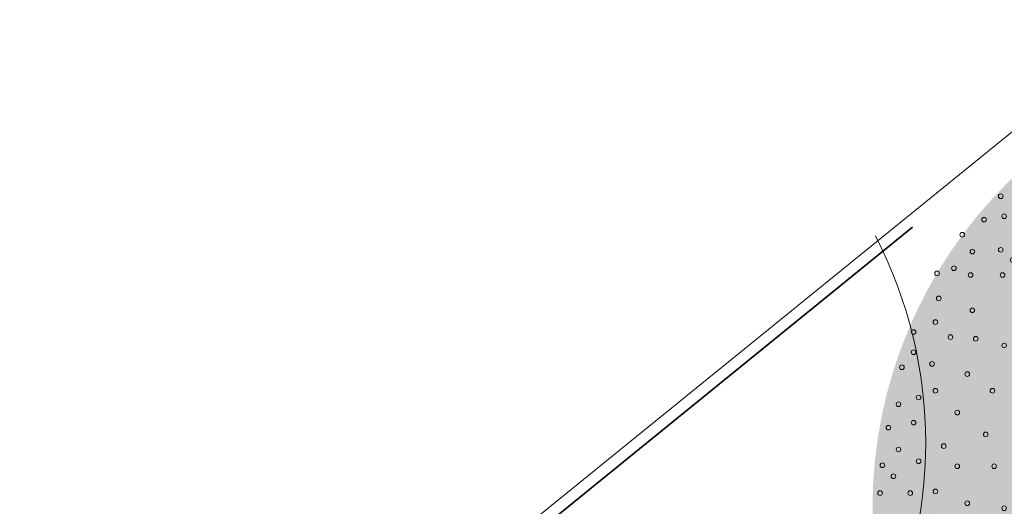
# Model space of a CAD drawing. Header units: metres. Extents: x 92403 to 95147, y 464428 to 465602.
# Tile 455 of 568: x 93265.67 to 93272.47, y 465124.17 to 465127.53. Entities that reach past the tile are written whole.
import ezdxf

# ---------------------------------------------------------------- set-up
doc = ezdxf.new("R2010")
doc.units = ezdxf.units.M
doc.linetypes.add('VH-OPSLUITBAND_80X200', pattern=[14, 8, -2, 2, -2])
doc.linetypes.add('VH-TROTTOIRBAND', pattern=[15, 5, -2, 2, -2, 2, -2])
doc.layers.get('0').update_dxf_attribs({"linetype": 'CONTINUOUS'})
for name, color, linetype, lineweight in [('N-RO-GR-BEPLANTING_CULTUUR_PLANTVAK HEESTERS', 78, 'CONTINUOUS', 9), ('N-WE-VH-KANTOPSLUITING_OPSLUITBAND_80X200-G', 7, 'VH-OPSLUITBAND_80X200', 35), ('N-WE-VH-KANTOPSLUITING_TROTTOIRBAND-G', 7, 'VH-TROTTOIRBAND', 35), ('N-WE-VH-KANTOPSLUITING_VOORKANTBAND-G', 50, 'CONTINUOUS', 35)]:
    doc.layers.add(name, color=color, linetype=linetype, lineweight=lineweight)
doc.layers.add('N-RO-GR-BOOM-S', color=7, linetype='CONTINUOUS', lineweight=9, true_color=0x005700, transparency=0.3)
doc.layers.add('N-RO-GR-BOOM-V', color=7, linetype='CONTINUOUS', lineweight=18, true_color=0x002600)

# ---------------------------------------------------------------- blocks, each defined once
blk = doc.blocks.new('*U301')
at = {"layer": 'N-RO-GR-BOOM-V', "linetype": 'ByBlock', "ltscale": 1.000000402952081, "transparency": 33554567}
h = blk.add_hatch(color=98, dxfattribs=at)
h.dxf.hatch_style = 1
h.set_gradient(color1=(0, 51, 0), color2=(184, 200, 91), rotation=176.99999999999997, centered=1, name='INVCURVED')
edge = h.paths.add_edge_path()
edge.add_arc((0, 0), 2.75, 0, 360)
at = {"color": 0, "lineweight": -2}
for centre, radius in [((-0.1833204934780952, 2.710032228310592), 0.01390007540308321), ((-0.07281489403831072, 2.740612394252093), 0.01390007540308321), ((0.1078860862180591, 2.720457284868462), 0.01390007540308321), ((0.2691269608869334, 2.720457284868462), 0.01390007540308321), ((-0.555147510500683, 2.659991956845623), 0.01390007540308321), ((-0.3737515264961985, 2.649566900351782), 0.01390007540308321), ((0.03769070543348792, 2.639836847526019), 0.01390007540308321), ((0.3692075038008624, 2.680147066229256), 0.01390007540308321), ((0.4998682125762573, 2.669722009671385), 0.01390007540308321), ((0.6708391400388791, 2.639836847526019), 0.01390007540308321), ((-0.7455785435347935, 2.609951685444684), 0.01390007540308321), ((-0.2333607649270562, 2.630106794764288), 0.01390007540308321), ((-0.1228551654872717, 2.619681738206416), 0.01390007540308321), ((0.1078860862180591, 2.599526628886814), 0.01390007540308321), ((0.2288167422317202, 2.599526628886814), 0.01390007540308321), ((0.3393223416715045, 2.579371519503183), 0.01390007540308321), ((0.5707585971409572, 2.609951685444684), 0.01390007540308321), ((0.8112299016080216, 2.599526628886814), 0.01390007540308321), ((-0.9367045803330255, 2.559216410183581), 0.01390007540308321), ((-0.6253428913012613, 2.539061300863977), 0.01390007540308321), ((-0.5245673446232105, 2.539061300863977), 0.01390007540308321), ((0.7514595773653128, 2.539061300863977), 0.01390007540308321), ((0.8821202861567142, 2.549486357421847), 0.01390007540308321), ((-1.04721017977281, 2.479290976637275), 0.01390007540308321), ((-0.8762392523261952, 2.489021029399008), 0.01390007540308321), ((-0.685808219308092, 2.509176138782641), 0.01390007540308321), ((-0.2535158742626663, 2.509176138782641), 0.01390007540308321), ((-0.1430102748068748, 2.519601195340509), 0.01390007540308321), ((0.1384662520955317, 2.489021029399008), 0.01390007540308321), ((0.4699830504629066, 2.489021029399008), 0.01390007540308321), ((0.6611090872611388, 2.489021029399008), 0.01390007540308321), ((0.9926258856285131, 2.519601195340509), 0.01390007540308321), ((1.072551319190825, 2.468865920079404), 0.01390007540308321), ((-1.117405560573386, 2.459135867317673), 0.01390007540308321), ((-0.806043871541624, 2.438980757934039), 0.01390007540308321), ((-0.0422347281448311, 2.418825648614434), 0.01390007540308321), ((0.3796325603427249, 2.418825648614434), 0.01390007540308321), ((0.600643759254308, 2.409095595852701), 0.01390007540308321), ((0.8014998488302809, 2.428555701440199), 0.01390007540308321), ((0.9321605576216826, 2.428555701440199), 0.01390007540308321), ((1.153171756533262, 2.409095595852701), 0.01390007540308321), ((1.253947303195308, 2.428555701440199), 0.01390007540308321), ((-1.25849132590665, 2.36878537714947), 0.01390007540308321), ((-0.9971699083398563, 2.36878537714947), 0.01390007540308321), ((-0.5648775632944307, 2.388940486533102), 0.01390007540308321), ((-0.4745270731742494, 2.378515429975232), 0.01390007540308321), ((-0.2736709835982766, 2.36878537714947), 0.01390007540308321), ((0.1586213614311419, 2.36878537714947), 0.01390007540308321), ((0.7313044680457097, 2.348630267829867), 0.01390007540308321), ((0.9926258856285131, 2.36878537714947), 0.01390007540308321), ((-1.368996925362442, 2.328475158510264), 0.01390007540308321), ((-1.198025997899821, 2.338205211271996), 0.01390007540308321), ((-0.9068194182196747, 2.288164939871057), 0.01390007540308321), ((-0.6552280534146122, 2.318745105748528), 0.01390007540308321), ((-0.1228551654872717, 2.288164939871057), 0.01390007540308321), ((1.293562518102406, 2.328475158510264), 0.01390007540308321), ((1.434648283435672, 2.328475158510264), 0.01390007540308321), ((-1.31826165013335, 2.247854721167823), 0.01390007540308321), ((0.03769070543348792, 2.25827977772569), 0.01390007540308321), ((0.3191672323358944, 2.25827977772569), 0.01390007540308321), ((0.5102932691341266, 2.278434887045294), 0.01390007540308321), ((0.8216549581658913, 2.268009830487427), 0.01390007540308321), ((0.9926258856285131, 2.247854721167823), 0.01390007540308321), ((1.143441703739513, 2.23812466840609), 0.01390007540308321), ((1.374182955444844, 2.23812466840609), 0.01390007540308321), ((1.534728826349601, 2.22769961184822), 0.01390007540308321), ((-1.549697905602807, 2.177659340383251), 0.01390007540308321), ((-1.408612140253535, 2.217969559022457), 0.01390007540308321), ((-1.08752039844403, 2.208239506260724), 0.01390007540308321), ((-1.0270550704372, 2.167929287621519), 0.01390007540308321), ((-0.8261989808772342, 2.177659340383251), 0.01390007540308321), ((-0.6656531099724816, 2.177659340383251), 0.01390007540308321), ((-0.4140617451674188, 2.217969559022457), 0.01390007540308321), ((-0.2236307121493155, 2.208239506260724), 0.01390007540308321), ((0.6103738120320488, 2.177659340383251), 0.01390007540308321), ((1.263677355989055, 2.217969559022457), 0.01390007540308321), ((-1.389152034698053, 2.127619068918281), 0.01390007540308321), ((-1.238336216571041, 2.147774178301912), 0.01390007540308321), ((0.1885065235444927, 2.137349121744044), 0.01390007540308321), ((0.9926258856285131, 2.117194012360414), 0.01390007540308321), ((1.434648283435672, 2.127619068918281), 0.01390007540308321), ((1.695969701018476, 2.127619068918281), 0.01390007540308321), ((-1.700513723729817, 2.077578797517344), 0.01390007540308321), ((-1.32868670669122, 2.057423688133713), 0.01390007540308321), ((-1.187600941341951, 2.087308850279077), 0.01390007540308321), ((-0.0825449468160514, 2.077578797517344), 0.01390007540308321), ((0.7313044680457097, 2.087308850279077), 0.01390007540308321), ((1.082976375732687, 2.067153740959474), 0.01390007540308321), ((1.223367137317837, 2.097733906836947), 0.01390007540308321), ((1.595194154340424, 2.107463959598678), 0.01390007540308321), ((-1.81101932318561, 2.017113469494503), 0.01390007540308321), ((-1.569853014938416, 2.046998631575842), 0.01390007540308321), ((-1.1577157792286, 2.006688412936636), 0.01390007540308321), ((-0.9568596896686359, 2.046998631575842), 0.01390007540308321), ((-0.806043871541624, 2.03726857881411), 0.01390007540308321), ((-0.3737515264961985, 2.03726857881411), 0.01390007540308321), ((0.3692075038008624, 2.026843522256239), 0.01390007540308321), ((1.424223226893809, 2.006688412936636), 0.01390007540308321), ((1.565308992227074, 2.006688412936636), 0.01390007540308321), ((1.72585486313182, 2.03726857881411), 0.01390007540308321), ((1.856515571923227, 2.026843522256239), 0.01390007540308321), ((-1.710243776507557, 1.967073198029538), 0.01390007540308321), ((-1.499657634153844, 1.956648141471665), 0.01390007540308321), ((-1.278646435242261, 1.967073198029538), 0.01390007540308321), ((-0.6656531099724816, 1.967073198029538), 0.01390007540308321), ((1.786320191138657, 1.976803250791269), 0.01390007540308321), ((-1.861059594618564, 1.896877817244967), 0.01390007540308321), ((-1.408612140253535, 1.886452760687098), 0.01390007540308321), ((-1.077095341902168, 1.916337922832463), 0.01390007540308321), ((-0.2034756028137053, 1.906607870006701), 0.01390007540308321), ((0.03769070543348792, 1.876722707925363), 0.01390007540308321), ((0.6207988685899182, 1.916337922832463), 0.01390007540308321), ((1.34429779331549, 1.906607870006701), 0.01390007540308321), ((1.72585486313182, 1.916337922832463), 0.01390007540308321), ((1.866245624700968, 1.896877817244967), 0.01390007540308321), ((-1.981990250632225, 1.866297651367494), 0.01390007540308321), ((-1.660203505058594, 1.836412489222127), 0.01390007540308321), ((-1.509387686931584, 1.825987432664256), 0.01390007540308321), ((-1.248066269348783, 1.84614254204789), 0.01390007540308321), ((-1.13756066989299, 1.836412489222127), 0.01390007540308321), ((-0.6454980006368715, 1.856567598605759), 0.01390007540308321), ((0.2489718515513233, 1.856567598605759), 0.01390007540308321), ((1.213637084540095, 1.836412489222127), 0.01390007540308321), ((1.45480339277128, 1.84614254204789), 0.01390007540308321), ((1.554883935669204, 1.816257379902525), 0.01390007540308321), ((1.996906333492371, 1.836412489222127), 0.01390007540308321), ((-1.619893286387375, 1.766217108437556), 0.01390007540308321), ((-0.856084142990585, 1.796102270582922), 0.01390007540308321), ((-0.4842571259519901, 1.796102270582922), 0.01390007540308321), ((0.5200233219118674, 1.805832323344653), 0.01390007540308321), ((0.9620457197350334, 1.796102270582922), 0.01390007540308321), ((1.705699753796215, 1.775947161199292), 0.01390007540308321), ((2.107411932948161, 1.766217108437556), 0.01390007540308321), ((-2.082070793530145, 1.725906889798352), 0.01390007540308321), ((-1.961835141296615, 1.746061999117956), 0.01390007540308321), ((-1.85132954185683, 1.70575178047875), 0.01390007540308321), ((-1.448922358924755, 1.735636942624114), 0.01390007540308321), ((1.876670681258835, 1.746061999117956), 0.01390007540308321), ((2.017061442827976, 1.715481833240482), 0.01390007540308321), ((-1.31826165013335, 1.675866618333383), 0.01390007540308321), ((-0.9367045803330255, 1.64528645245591), 0.01390007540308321), ((-0.3139812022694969, 1.685596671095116), 0.01390007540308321), ((0.7611896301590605, 1.665441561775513), 0.01390007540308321), ((1.575039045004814, 1.675866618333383), 0.01390007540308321), ((2.037216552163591, 1.64528645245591), 0.01390007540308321), ((-2.212731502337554, 1.635556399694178), 0.01390007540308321), ((-1.669933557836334, 1.595246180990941), 0.01390007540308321), ((-1.549697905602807, 1.595246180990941), 0.01390007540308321), ((1.133016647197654, 1.604976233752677), 0.01390007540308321), ((1.836360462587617, 1.615401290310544), 0.01390007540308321), ((1.937136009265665, 1.615401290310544), 0.01390007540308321), ((2.178302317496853, 1.615401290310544), 0.01390007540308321), ((-2.152266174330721, 1.534780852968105), 0.01390007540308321), ((-1.981990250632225, 1.545205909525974), 0.01390007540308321), ((-1.800594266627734, 1.57509107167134), 0.01390007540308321), ((-1.227911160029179, 1.57509107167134), 0.01390007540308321), ((-0.7254234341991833, 1.565361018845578), 0.01390007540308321), ((0.2086616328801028, 1.52505080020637), 0.01390007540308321), ((1.394338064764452, 1.534780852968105), 0.01390007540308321), ((2.067796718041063, 1.545205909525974), 0.01390007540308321), ((2.208187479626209, 1.534780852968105), 0.01390007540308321), ((-1.91109986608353, 1.484740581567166), 0.01390007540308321), ((-1.76028404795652, 1.475010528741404), 0.01390007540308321), ((-1.378726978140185, 1.514625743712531), 0.01390007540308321), ((1.645234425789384, 1.514625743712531), 0.01390007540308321), ((1.95729111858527, 1.484740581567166), 0.01390007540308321), ((2.298537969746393, 1.475010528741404), 0.01390007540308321), ((-2.363547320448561, 1.404120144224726), 0.01390007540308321), ((-2.262771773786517, 1.434700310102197), 0.01390007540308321), ((-0.1728954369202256, 1.434700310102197), 0.01390007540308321), ((0.5603335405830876, 1.4548554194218), 0.01390007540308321), ((1.856515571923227, 1.404120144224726), 0.01390007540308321), ((2.07752677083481, 1.444430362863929), 0.01390007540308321), ((-2.162691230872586, 1.394390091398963), 0.01390007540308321), ((-1.971565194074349, 1.394390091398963), 0.01390007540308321), ((1.976751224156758, 1.354079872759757), 0.01390007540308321), ((2.238072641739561, 1.354079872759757), 0.01390007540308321), ((-1.85132954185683, 1.324194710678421), 0.01390007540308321), ((-1.610163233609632, 1.333924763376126), 0.01390007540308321), ((-1.13756066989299, 1.293614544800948), 0.01390007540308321), ((-0.585032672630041, 1.333924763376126), 0.01390007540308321), ((1.112861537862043, 1.333924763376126), 0.01390007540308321), ((1.675814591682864, 1.283884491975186), 0.01390007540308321), ((2.08725682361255, 1.313769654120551), 0.01390007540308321), ((2.318693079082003, 1.333924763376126), 0.01390007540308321), ((2.409043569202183, 1.283884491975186), 0.01390007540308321), ((-2.353122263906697, 1.253999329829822), 0.01390007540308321), ((1.856515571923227, 1.263729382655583), 0.01390007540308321), ((-2.152266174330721, 1.183108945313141), 0.01390007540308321), ((-1.840904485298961, 1.203264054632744), 0.01390007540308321), ((-1.549697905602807, 1.193534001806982), 0.01390007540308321), ((-1.479502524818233, 1.213689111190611), 0.01390007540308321), ((-1.0270550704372, 1.183108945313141), 0.01390007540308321), ((0.7514595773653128, 1.183108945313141), 0.01390007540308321), ((2.167877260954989, 1.213689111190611), 0.01390007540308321), ((2.338848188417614, 1.173378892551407), 0.01390007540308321), ((-2.373277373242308, 1.112913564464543), 0.01390007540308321), ((1.424223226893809, 1.162953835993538), 0.01390007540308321), ((2.067796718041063, 1.153223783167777), 0.01390007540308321), ((2.298537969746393, 1.143493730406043), 0.01390007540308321), ((2.438928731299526, 1.143493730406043), 0.01390007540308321), ((-2.503938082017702, 1.05314324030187), 0.01390007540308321), ((1.796050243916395, 1.103183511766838), 0.01390007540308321), ((2.479238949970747, 1.083028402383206), 0.01390007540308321), ((-2.28292688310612, 1.022563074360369), 0.01390007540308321), ((-2.132111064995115, 1.012833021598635), 0.01390007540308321), ((1.062821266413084, 1.002407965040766), 0.01390007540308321), ((2.178302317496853, 0.992677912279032), 0.01390007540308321), ((2.298537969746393, 1.022563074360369), 0.01390007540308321), ((2.459083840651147, 0.992677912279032), 0.01390007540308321), ((2.519549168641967, 0.992677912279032), 0.01390007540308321), ((-2.503938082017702, 0.9322125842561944), 0.01390007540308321), ((-1.961835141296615, 0.9725228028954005), 0.01390007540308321), ((-1.78043915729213, 0.9322125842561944), 0.01390007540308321), ((1.996906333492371, 0.9822528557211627), 0.01390007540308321), ((-1.519812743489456, 0.9120574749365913), 0.01390007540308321), ((1.605619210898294, 0.922482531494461), 0.01390007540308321), ((2.308963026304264, 0.8821723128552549), 0.01390007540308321), ((2.559859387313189, 0.8919023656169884), 0.01390007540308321), ((-2.574133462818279, 0.8418620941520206), 0.01390007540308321), ((-2.39343248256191, 0.8620172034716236), 0.01390007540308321), ((2.217917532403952, 0.8418620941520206), 0.01390007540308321), ((2.459083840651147, 0.8119769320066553), 0.01390007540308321), ((-2.182846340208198, 0.8015518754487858), 0.01390007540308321), ((-1.750553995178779, 0.7716667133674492), 0.01390007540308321), ((2.589744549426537, 0.7918218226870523), 0.01390007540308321), ((-2.373277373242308, 0.701471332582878), 0.01390007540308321), ((-2.032030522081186, 0.701471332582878), 0.01390007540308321), ((1.866245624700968, 0.7334415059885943), 0.01390007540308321), ((2.549434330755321, 0.701471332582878), 0.01390007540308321), ((-2.474052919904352, 0.6611611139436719), 0.01390007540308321), ((1.384608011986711, 0.6708911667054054), 0.01390007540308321), ((2.067796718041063, 0.681316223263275), 0.01390007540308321), ((2.35900329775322, 0.6708911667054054), 0.01390007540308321), ((-2.594288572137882, 0.6208508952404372), 0.01390007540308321), ((-1.861059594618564, 0.6006957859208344), 0.01390007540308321), ((-1.358571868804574, 0.5805406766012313), 0.01390007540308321), ((2.25822775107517, 0.6111208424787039), 0.01390007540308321), ((2.650209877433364, 0.5909657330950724), 0.01390007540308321), ((-2.2426166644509, 0.5708106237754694), 0.01390007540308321), ((2.519549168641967, 0.5708106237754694), 0.01390007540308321), ((-2.654753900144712, 0.4804601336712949), 0.01390007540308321), ((-2.503938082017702, 0.51034529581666), 0.01390007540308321), ((-1.690088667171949, 0.460305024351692), 0.01390007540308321), ((1.675814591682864, 0.4901901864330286), 0.01390007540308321), ((1.866245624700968, 0.51034529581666), 0.01390007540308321), ((2.449353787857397, 0.4700350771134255), 0.01390007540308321), ((2.609899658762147, 0.4804601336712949), 0.01390007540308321), ((2.680095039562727, 0.4901901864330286), 0.01390007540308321), ((-2.072340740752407, 0.4401499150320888), 0.01390007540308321), ((2.298537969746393, 0.4102647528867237), 0.01390007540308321), ((-2.594288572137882, 0.349799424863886), 0.01390007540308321), ((-2.323237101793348, 0.3699545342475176), 0.01390007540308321), ((1.384608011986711, 0.3421543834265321), 0.01390007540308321), ((2.137992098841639, 0.349799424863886), 0.01390007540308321), ((2.67036498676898, 0.349799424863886), 0.01390007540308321), ((2.489664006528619, 0.3192192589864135), 0.01390007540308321), ((2.700250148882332, 0.2997591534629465), 0.01390007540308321), ((-2.690894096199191, 0.2552789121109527), 0.01390007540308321), ((-2.474052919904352, 0.2796040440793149), 0.01390007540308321), ((-2.2426166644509, 0.2490238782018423), 0.01390007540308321), ((-2.021605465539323, 0.2490238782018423), 0.01390007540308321), ((2.429198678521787, 0.2691789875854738), 0.01390007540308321), ((2.589744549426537, 0.2490238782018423), 0.01390007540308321), ((-2.624868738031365, 0.1892535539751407), 0.01390007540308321), ((2.308963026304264, 0.2094086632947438), 0.01390007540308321), ((2.680095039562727, 0.1690984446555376), 0.01390007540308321), ((0, 0), 0.165), ((1.615349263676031, 0.1287882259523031), 0.01390007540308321), ((1.826630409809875, 0.1489433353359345), 0.01390007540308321), ((2.127567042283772, 0.138518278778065), 0.01390007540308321), ((2.429198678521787, 0.1489433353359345), 0.01390007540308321), ((2.589744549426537, 0.1586733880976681), 0.01390007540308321), ((-2.704794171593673, 0.08847800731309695), 0.01390007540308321), ((-2.524093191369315, 0.08847800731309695), 0.01390007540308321), ((-2.373277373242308, 0.09890306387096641), 0.01390007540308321), ((-1.690088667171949, 0.09890306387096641), 0.01390007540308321), ((2.25822775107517, 0.04816778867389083), 0.01390007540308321), ((2.549434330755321, 0.05859284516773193), 0.01390007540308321), ((2.720405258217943, 0.09890306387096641), 0.01390007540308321), ((-2.182846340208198, 0.02801267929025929), 0.01390007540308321), ((-1.961835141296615, -0.00187248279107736), 0.01390007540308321), ((2.419468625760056, 0.02801267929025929), 0.01390007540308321), ((2.690520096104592, -0.00187248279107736), 0.01390007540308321), ((-2.7110492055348, -0.05608277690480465), 0.01390007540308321), ((-2.383702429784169, -0.05191275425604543), 0.01390007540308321), ((-1.39888208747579, -0.05191275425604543), 0.01390007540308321), ((1.46453344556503, -0.05955779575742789), 0.01390007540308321), ((2.53970427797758, -0.0720678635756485), 0.01390007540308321), ((-2.614443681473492, -0.1026480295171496), 0.01390007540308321), ((-2.550503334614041, -0.0859679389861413), 0.01390007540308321), ((2.449353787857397, -0.1026480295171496), 0.01390007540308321), ((2.700250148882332, -0.1026480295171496), 0.01390007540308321), ((-2.433742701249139, -0.1624183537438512), 0.01390007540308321), ((1.996906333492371, -0.1325331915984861), 0.01390007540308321), ((2.589744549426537, -0.1624183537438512), 0.01390007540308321), ((2.67036498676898, -0.1728434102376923), 0.01390007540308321), ((-2.685334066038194, -0.2027285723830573), 0.01390007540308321), ((-2.232886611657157, -0.2228836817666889), 0.01390007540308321), ((-1.881214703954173, -0.2430387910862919), 0.01390007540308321), ((2.368733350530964, -0.1929985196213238), 0.01390007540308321), ((2.449353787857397, -0.2430387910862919), 0.01390007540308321), ((2.529974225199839, -0.2326137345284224), 0.01390007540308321), ((2.600169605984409, -0.2326137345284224), 0.01390007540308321), ((1.746009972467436, -0.2527688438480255), 0.01390007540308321), ((2.188032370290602, -0.2930790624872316), 0.01390007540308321), ((2.680095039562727, -0.2729239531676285), 0.01390007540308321), ((-2.685334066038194, -0.3431193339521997), 0.01390007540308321), ((-2.353122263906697, -0.3632744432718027), 0.01390007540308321), ((-2.041760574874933, -0.3431193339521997), 0.01390007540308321), ((2.308963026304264, -0.3535443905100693), 0.01390007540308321), ((-2.534518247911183, -0.3834295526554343), 0.01390007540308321), ((2.559859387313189, -0.4035846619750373), 0.01390007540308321), ((2.67036498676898, -0.3834295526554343), 0.01390007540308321), ((-2.634598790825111, -0.464049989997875), 0.01390007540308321), ((-2.383702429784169, -0.4842050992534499), 0.01390007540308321), ((-1.630318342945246, -0.4536249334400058), 0.01390007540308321), ((1.937136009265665, -0.4737800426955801), 0.01390007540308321), ((2.409043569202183, -0.4438948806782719), 0.01390007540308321), ((1.585464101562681, -0.5140902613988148), 0.01390007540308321), ((2.513294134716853, -0.4876801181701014), 0.01390007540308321), ((2.62032471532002, -0.5342453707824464), 0.01390007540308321), ((-2.594288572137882, -0.5745555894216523), 0.01390007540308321), ((-2.460152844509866, -0.5981857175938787), 0.01390007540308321), ((-2.142536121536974, -0.5947106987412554), 0.01390007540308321), ((-1.227911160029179, -0.5641305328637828), 0.01390007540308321), ((1.775895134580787, -0.5842856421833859), 0.01390007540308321), ((2.107411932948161, -0.5641305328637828), 0.01390007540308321), ((2.217917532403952, -0.5641305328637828), 0.01390007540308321), ((2.318693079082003, -0.5544004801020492), 0.01390007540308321), ((2.489664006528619, -0.5947106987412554), 0.01390007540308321), ((-2.620698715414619, -0.6482259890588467), 0.01390007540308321), ((1.273407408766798, -0.6621260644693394), 0.01390007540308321), ((2.388888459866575, -0.6245958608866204), 0.01390007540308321), ((2.53970427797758, -0.6447509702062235), 0.01390007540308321), ((-2.514363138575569, -0.6947912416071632), 0.01390007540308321), ((-2.39343248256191, -0.685061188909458), 0.01390007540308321), ((-1.81101932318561, -0.6947912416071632), 0.01390007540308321), ((2.654379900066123, -0.6683810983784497), 0.01390007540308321), ((-2.273196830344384, -0.7253714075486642), 0.01390007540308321), ((-2.061915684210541, -0.7754116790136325), 0.01390007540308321), ((-1.469077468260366, -0.7552565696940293), 0.01390007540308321), ((2.268652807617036, -0.7754116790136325), 0.01390007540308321), ((2.469508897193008, -0.7649866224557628), 0.01390007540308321), ((2.559859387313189, -0.7649866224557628), 0.01390007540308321), ((-2.614443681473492, -0.7851417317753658), 0.01390007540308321), ((1.565308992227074, -0.7955667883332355), 0.01390007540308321), ((2.379158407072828, -0.8052968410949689), 0.01390007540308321), ((-2.383702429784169, -0.8657621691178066), 0.01390007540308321), ((1.876670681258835, -0.855337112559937), 0.01390007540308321), ((2.07752677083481, -0.8456070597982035), 0.01390007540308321), ((2.569589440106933, -0.855337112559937), 0.01390007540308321), ((-2.28292688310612, -0.946382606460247), 0.01390007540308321), ((-2.142536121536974, -0.9262274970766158), 0.01390007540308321), ((-1.78043915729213, -0.9060723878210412), 0.01390007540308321), ((2.25822775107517, -0.9561126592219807), 0.01390007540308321), ((2.419468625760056, -0.9262274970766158), 0.01390007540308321), ((2.489664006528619, -0.9561126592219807), 0.01390007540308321), ((-2.534518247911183, -1.006152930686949), 0.01390007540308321), ((-1.95141008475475, -1.006152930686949), 0.01390007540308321), ((-1.640048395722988, -0.976267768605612), 0.01390007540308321), ((-2.413587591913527, -1.056193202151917), 0.01390007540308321), ((-1.1577157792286, -1.046463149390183), 0.01390007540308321), ((1.283832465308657, -1.016577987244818), 0.01390007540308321), ((1.685544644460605, -1.016577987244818), 0.01390007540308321), ((2.379158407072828, -1.036733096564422), 0.01390007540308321), ((-2.262771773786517, -1.096503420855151), 0.01390007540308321), ((-2.132111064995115, -1.08677336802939), 0.01390007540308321), ((1.495113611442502, -1.116658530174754), 0.01390007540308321), ((1.996906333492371, -1.127083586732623), 0.01390007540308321), ((2.268652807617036, -1.07634831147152), 0.01390007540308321), ((2.449353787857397, -1.116658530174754), 0.01390007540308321), ((-1.770709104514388, -1.186853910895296), 0.01390007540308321), ((-0.8963943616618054, -1.186853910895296), 0.01390007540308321), ((2.178302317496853, -1.136813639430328), 0.01390007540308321), ((2.278382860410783, -1.166698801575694), 0.01390007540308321), ((2.429198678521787, -1.186853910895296), 0.01390007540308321), ((-2.453897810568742, -1.197278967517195), 0.01390007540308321), ((-2.212731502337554, -1.237589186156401), 0.01390007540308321), ((-1.378726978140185, -1.227164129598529), 0.01390007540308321), ((-2.021605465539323, -1.267474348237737), 0.01390007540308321), ((0.7611896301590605, -1.265389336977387), 0.01390007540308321), ((2.067796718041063, -1.257744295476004), 0.01390007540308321), ((2.228342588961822, -1.307784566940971), 0.01390007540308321), ((2.328423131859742, -1.307784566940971), 0.01390007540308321), ((-1.097250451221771, -1.357824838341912), 0.01390007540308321), ((1.223367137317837, -1.317514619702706), 0.01390007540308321), ((1.675814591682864, -1.317514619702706), 0.01390007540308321), ((1.876670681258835, -1.368249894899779), 0.01390007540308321), ((-2.323237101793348, -1.387710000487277), 0.01390007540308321), ((-2.152266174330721, -1.387710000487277), 0.01390007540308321), ((-1.881214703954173, -1.42802021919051), 0.01390007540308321), ((-1.740823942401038, -1.377979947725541), 0.01390007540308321), ((-0.7657336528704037, -1.42802021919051), 0.01390007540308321), ((-0.4446419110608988, -1.42802021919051), 0.01390007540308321), ((1.012780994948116, -1.415510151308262), 0.01390007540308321), ((1.484688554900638, -1.407865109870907), 0.01390007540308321), ((2.097681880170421, -1.398135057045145), 0.01390007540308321), ((0.1683514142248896, -1.48640053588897), 0.01390007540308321), ((2.137992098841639, -1.448175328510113), 0.01390007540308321), ((2.278382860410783, -1.438445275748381), 0.01390007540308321), ((-2.061915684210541, -1.498215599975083), 0.01390007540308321), ((-1.509387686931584, -1.498215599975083), 0.01390007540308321), ((1.98717628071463, -1.528795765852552), 0.01390007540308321), ((2.188032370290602, -1.538525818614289), 0.01390007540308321), ((-2.203001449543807, -1.548950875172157), 0.01390007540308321), ((-1.25849132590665, -1.56910598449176), 0.01390007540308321), ((1.032936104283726, -1.548950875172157), 0.01390007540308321), ((1.72585486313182, -1.56910598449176), 0.01390007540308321), ((1.890570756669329, -1.552425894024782), 0.01390007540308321), ((-1.991720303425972, -1.649031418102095), 0.01390007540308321), ((-1.81101932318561, -1.619146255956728), 0.01390007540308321), ((0.5804886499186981, -1.619146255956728), 0.01390007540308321), ((1.495113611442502, -1.608721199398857), 0.01390007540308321), ((1.796050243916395, -1.628876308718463), 0.01390007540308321), ((2.107411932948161, -1.628876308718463), 0.01390007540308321), ((-2.152266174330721, -1.689341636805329), 0.01390007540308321), ((-1.720668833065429, -1.679611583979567), 0.01390007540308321), ((-1.439192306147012, -1.689341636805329), 0.01390007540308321), ((-0.9165494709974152, -1.699071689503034), 0.01390007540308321), ((0.01753559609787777, -1.689341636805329), 0.01390007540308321), ((1.233792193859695, -1.679611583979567), 0.01390007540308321), ((1.394338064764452, -1.719226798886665), 0.01390007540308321), ((1.937136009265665, -1.679611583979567), 0.01390007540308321), ((0.329592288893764, -1.75953701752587), 0.01390007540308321), ((0.8313850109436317, -1.779692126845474), 0.01390007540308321), ((1.716124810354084, -1.76996207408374), 0.01390007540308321), ((2.007331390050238, -1.779692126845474), 0.01390007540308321), ((2.08725682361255, -1.739381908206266), 0.01390007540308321), ((-2.001450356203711, -1.790117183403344), 0.01390007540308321), ((-1.710243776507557, -1.829732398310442), 0.01390007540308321), ((-1.539272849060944, -1.829732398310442), 0.01390007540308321), ((-0.2938260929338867, -1.80957728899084), 0.01390007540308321), ((1.806475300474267, -1.80957728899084), 0.01390007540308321), ((-1.861059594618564, -1.849887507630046), 0.01390007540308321), ((-0.6253428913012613, -1.849887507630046), 0.01390007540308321), ((1.474958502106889, -1.870042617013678), 0.01390007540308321), ((-1.901369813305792, -1.950663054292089), 0.01390007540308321), ((-1.559427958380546, -1.940237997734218), 0.01390007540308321), ((-1.428767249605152, -1.940237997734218), 0.01390007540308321), ((-1.25849132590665, -1.930507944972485), 0.01390007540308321), ((1.082976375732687, -1.910352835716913), 0.01390007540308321), ((1.655659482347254, -1.920082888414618), 0.01390007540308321), ((1.896825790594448, -1.899927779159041), 0.01390007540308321), ((-1.680358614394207, -1.990973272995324), 0.01390007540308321), ((-1.037480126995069, -1.970818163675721), 0.01390007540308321), ((0.7111493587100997, -1.960393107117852), 0.01390007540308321), ((1.545153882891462, -2.01043337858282), 0.01390007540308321), ((1.735584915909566, -1.970818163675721), 0.01390007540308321), ((1.846785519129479, -2.01043337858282), 0.01390007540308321), ((-1.750553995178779, -2.050743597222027), 0.01390007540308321), ((-0.113125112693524, -2.070898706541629), 0.01390007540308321), ((0.3191672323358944, -2.070898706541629), 0.01390007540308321), ((0.4998682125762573, -2.070898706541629), 0.01390007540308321), ((1.333872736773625, -2.020858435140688), 0.01390007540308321), ((1.735584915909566, -2.061168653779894), 0.01390007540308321), ((-1.590008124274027, -2.101478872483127), 0.01390007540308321), ((-1.479502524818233, -2.120938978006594), 0.01390007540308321), ((-0.8866643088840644, -2.101478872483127), 0.01390007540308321), ((-0.6051877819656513, -2.081323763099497), 0.01390007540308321), ((-0.3737515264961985, -2.101478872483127), 0.01390007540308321), ((0.1183111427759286, -2.081323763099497), 0.01390007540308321), ((0.8821202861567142, -2.131364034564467), 0.01390007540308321), ((1.203212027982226, -2.111208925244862), 0.01390007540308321), ((1.384608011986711, -2.111208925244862), 0.01390007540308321), ((-1.599738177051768, -2.171674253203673), 0.01390007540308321), ((-1.308531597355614, -2.15151914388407), 0.01390007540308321), ((-1.107675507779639, -2.15151914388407), 0.01390007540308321), ((1.012780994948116, -2.171674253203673), 0.01390007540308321), ((1.484688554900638, -2.191829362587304), 0.01390007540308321), ((1.635504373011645, -2.141094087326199), 0.01390007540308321), ((-1.499657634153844, -2.211984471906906), 0.01390007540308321), ((-0.7963138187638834, -2.231444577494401), 0.01390007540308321), ((-0.5947627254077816, -2.231444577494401), 0.01390007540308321), ((0.1989315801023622, -2.221714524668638), 0.01390007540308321), ((0.3490523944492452, -2.241869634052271), 0.01390007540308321), ((0.5902187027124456, -2.251599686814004), 0.01390007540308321), ((0.8216549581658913, -2.251599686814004), 0.01390007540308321), ((1.157341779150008, -2.235614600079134), 0.01390007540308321), ((1.565308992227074, -2.221714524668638), 0.01390007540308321), ((-1.408612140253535, -2.302334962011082), 0.01390007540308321), ((-1.284206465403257, -2.275924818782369), 0.01390007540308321), ((-1.1577157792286, -2.271754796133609), 0.01390007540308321), ((-0.9665897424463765, -2.291909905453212), 0.01390007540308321), ((-0.3737515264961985, -2.262024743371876), 0.01390007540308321), ((-0.213205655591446, -2.291909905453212), 0.01390007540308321), ((0.1078860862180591, -2.282179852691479), 0.01390007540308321), ((0.9926258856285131, -2.291909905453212), 0.01390007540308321), ((1.313717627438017, -2.262024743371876), 0.01390007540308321), ((-0.8762392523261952, -2.321795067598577), 0.01390007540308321), ((-0.5349924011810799, -2.332220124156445), 0.01390007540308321), ((-0.0825449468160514, -2.321795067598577), 0.01390007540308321), ((0.2489718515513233, -2.332220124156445), 0.01390007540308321), ((0.6909942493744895, -2.332220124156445), 0.01390007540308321), ((1.153171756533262, -2.362105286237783), 0.01390007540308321), ((1.273407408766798, -2.341950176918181), 0.01390007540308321), ((1.434648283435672, -2.321795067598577), 0.01390007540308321), ((-1.288376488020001, -2.392685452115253), 0.01390007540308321), ((-1.147985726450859, -2.42257061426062), 0.01390007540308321), ((-0.9867448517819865, -2.412840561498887), 0.01390007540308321), ((-0.6955382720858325, -2.402415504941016), 0.01390007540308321), ((0.7952448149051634, -2.376005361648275), 0.01390007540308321), ((1.263677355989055, -2.402415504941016), 0.01390007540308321), ((-0.4745270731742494, -2.452455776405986), 0.01390007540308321), ((-0.3737515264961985, -2.483035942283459), 0.01390007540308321), ((-0.2236307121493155, -2.442725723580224), 0.01390007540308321), ((0.007805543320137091, -2.442725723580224), 0.01390007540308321), ((0.1683514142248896, -2.47261088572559), 0.01390007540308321), ((0.3191672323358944, -2.452455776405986), 0.01390007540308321), ((0.4797131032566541, -2.462880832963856), 0.01390007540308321), ((0.6207988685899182, -2.483035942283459), 0.01390007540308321), ((0.7716146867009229, -2.483035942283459), 0.01390007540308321), ((0.9523156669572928, -2.432300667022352), 0.01390007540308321), ((1.082976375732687, -2.47261088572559), 0.01390007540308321), ((-0.9464346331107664, -2.503191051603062), 0.01390007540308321), ((-0.8164689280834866, -2.512921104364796), 0.01390007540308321), ((-0.2535158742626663, -2.512921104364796), 0.01390007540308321), ((-0.03250467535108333, -2.533076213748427), 0.01390007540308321), ((-0.6753831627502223, -2.562961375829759), 0.01390007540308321), ((-0.555147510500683, -2.603271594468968), 0.01390007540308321), ((-0.4140617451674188, -2.583116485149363), 0.01390007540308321), ((-0.2236307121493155, -2.603271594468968), 0.01390007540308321), ((0.1481963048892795, -2.562961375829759), 0.01390007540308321), ((0.4136877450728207, -2.587286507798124), 0.01390007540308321), ((0.8313850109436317, -2.562961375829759), 0.01390007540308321), ((0.9822008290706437, -2.553231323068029), 0.01390007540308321), ((0.04186072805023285, -2.61717166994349), 0.01390007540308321), ((0.3191672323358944, -2.663736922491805), 0.01390007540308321), ((0.5304483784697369, -2.653311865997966), 0.01390007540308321), ((0.6611090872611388, -2.613696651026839), 0.01390007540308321), ((-0.4647970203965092, -2.683892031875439), 0.01390007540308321), ((-0.3237112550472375, -2.673466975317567), 0.01390007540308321), ((-0.06238983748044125, -2.683892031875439), 0.01390007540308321), ((-0.2034756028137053, -2.733932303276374), 0.01390007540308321), ((0.1280411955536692, -2.733932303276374), 0.01390007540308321)]:
    blk.add_circle(centre, radius, dxfattribs=at)

msp = doc.modelspace()

# ---------------------------------------------------------------- linework, layer by layer
at = {"layer": 'N-RO-GR-BEPLANTING_CULTUUR_PLANTVAK HEESTERS', "lineweight": 9, "flags": 128}
msp.add_lwpolyline([(93271.58072989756, 465126.0404690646, -0.2433248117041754), (93271.58010693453, 465123.1805253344, 0.1354019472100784), (93270.83690322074, 465120.7678925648, 0.05243059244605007), (93271.0265953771, 465118.2471013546, -1.19823857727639)], format="xyb", dxfattribs=at)
at = {"layer": 'N-WE-VH-KANTOPSLUITING_OPSLUITBAND_80X200-G', "flags": 128}
msp.add_lwpolyline([(93266.66819851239, 465110.2682744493), (93263.22798902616, 465113.6520039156, -0.4606260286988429), (93263.58120488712, 465119.3997922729), (93278.88873649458, 465131.8233773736), (93281.38575891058, 465128.7453204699, 0.007736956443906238), (93271.02659537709, 465118.2471013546), (93271.30630864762, 465117.9794177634)], format="xyb", dxfattribs=at)
at = {"layer": 'N-WE-VH-KANTOPSLUITING_TROTTOIRBAND-G', "lineweight": 15, "flags": 128}
msp.add_lwpolyline([(93409.22620762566, 465234.0194362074), (93409.12865249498, 465233.9396507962, 0.4142135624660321), (93409.0652026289, 465233.3064256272), (93409.85655721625, 465232.3388214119, -0.414213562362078), (93409.81425730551, 465231.9166712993), (93381.52234267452, 465208.7781441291, -0.4142135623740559), (93381.10019256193, 465208.8204440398), (93380.30883797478, 465209.788048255, 0.4142135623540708), (93379.6756128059, 465209.851498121), (93376.04975361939, 465206.8860911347), (93364.7720641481, 465197.4289392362, 0.4142135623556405), (93364.7164021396, 465196.7949820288), (93365.51958991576, 465195.8371775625, -0.4142135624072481), (93365.4824819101, 465195.4145394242), (93362.34088326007, 465192.780083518, -0.4142135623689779), (93361.91824512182, 465192.8171915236), (93361.11420895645, 465193.7760076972, 0.412864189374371), (93360.4818441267, 465193.8329987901), (93349.4016381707, 465184.6281015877, 0.4105417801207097), (93349.33947252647, 465183.9987751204), (93350.12772249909, 465183.0253310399, -0.4005312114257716), (93350.08783779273, 465182.5980758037, -0.00624300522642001), (93337.59694746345, 465172.777867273), (93333.77386303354, 465169.7724176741, -0.4142135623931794), (93333.35260802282, 465169.8228578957), (93332.58007721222, 465170.8055562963, 0.4142135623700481), (93331.94819469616, 465170.8812166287), (93312.76592191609, 465155.8014152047, 0.4142135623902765), (93312.69026158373, 465155.1695326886), (93313.4530880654, 465154.1991786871, -0.4046260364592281), (93313.40991098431, 465153.7836883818, 0.006584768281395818), (93307.84968238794, 465149.4868792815, 0.0007773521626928), (93307.84931757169, 465149.4865886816, -0.4145501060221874), (93307.42728734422, 465149.5339585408), (93306.64822770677, 465150.5117100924, 0.4145410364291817), (93306.01546982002, 465150.5829155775, 0.01113529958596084), (93296.82985029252, 465142.9059798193, 0.00050503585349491), (93294.92943696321, 465141.1246417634, 0.4142817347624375), (93294.90957957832, 465140.4884814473), (93295.76559228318, 465139.5775194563, -0.4137453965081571), (93295.7522219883, 465139.1532884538, 0.001355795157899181), (93290.67901249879, 465134.3567665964, 0.0004311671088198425), (93290.67882515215, 465134.3565881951, -0.4149843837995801), (93290.25478696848, 465134.3671514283), (93289.39315453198, 465135.2729167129, 0.41428173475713), (93288.75688086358, 465135.288730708, 0.001894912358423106), (93281.70306045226, 465128.5243441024, 0.007732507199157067), (93271.35644185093, 465118.0421716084, 0.4143982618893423), (93271.37062908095, 465117.4057330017), (93272.27404364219, 465116.5422624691, -0.4109407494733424), (93272.28336074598, 465116.1172086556, 0.003748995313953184), (93267.41349969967, 465110.9351156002), (93267.26662102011, 465110.7855569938, -0.385792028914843), (93260.76285067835, 465110.4076440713), (93253.91245755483, 465115.928683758), (93247.14868926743, 465121.3922241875), (93239.93267225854, 465127.2285171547), (93232.6417733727, 465133.0977256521), (93225.2268281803, 465139.1635905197), (93210.81728473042, 465150.7938421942), (93209.77014246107, 465151.6249383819), (93201.83746426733, 465158.1229513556), (93199.91064924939, 465159.6492951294), (93198.36093343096, 465160.8770699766), (93192.87344971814, 465165.2248879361, -0.4633750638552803), (93192.68010969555, 465171.0963077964), (93202.2874474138, 465179.7962132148, -0.4142135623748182), (93202.71119125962, 465179.7752095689), (93203.55023334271, 465178.8486522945, 0.4142135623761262), (93204.18584911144, 465178.8171468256), (93218.56601801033, 465191.8390799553, 0.4142135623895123), (93218.59752347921, 465192.474695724), (93217.75848139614, 465193.4012529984, -0.414213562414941), (93217.77948504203, 465193.8249968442), (93218.27941079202, 465194.2777036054), (93222.85249066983, 465197.8135798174), (93223.97839364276, 465198.6619714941), (93225.03083329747, 465199.4201164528), (93227.81206252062, 465201.3614645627), (93227.86853999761, 465201.4014488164)], format="xyb", dxfattribs=at)
at = {"layer": 'N-WE-VH-KANTOPSLUITING_VOORKANTBAND-G', "linetype": 'Continuous', "lineweight": 15}
for points in [[(93210.72355263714, 465150.6767325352), (93225.13223346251, 465139.0471771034), (93232.54725313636, 465132.9812513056), (93239.83847767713, 465127.1117806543), (93247.05443351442, 465121.2755372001), (93253.8182661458, 465115.8119447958), (93260.66872367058, 465110.2908532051, 0.3857920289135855), (93267.37364154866, 465110.6804541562), (93267.5220712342, 465110.8315920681, -0.003750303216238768), (93272.39207959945, 465116.013863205, 0.411486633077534), (93272.37799166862, 465116.650405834), (93271.47427077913, 465117.5141691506, -0.4143982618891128), (93271.46481262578, 465117.9384615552, -0.007732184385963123), (93281.80773369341, 465128.4169016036, -0.001894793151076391), (93288.86029142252, 465135.1800741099, -0.4142817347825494), (93289.28447386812, 465135.1695314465), (93290.14604794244, 465134.2638275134, 0.4149167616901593), (93290.7823597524, 465134.2480497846, -0.001355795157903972), (93295.85500816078, 465139.0440410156, 0.4137453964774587), (93295.87490389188, 465139.6802373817), (93295.01889118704, 465140.5911993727, -0.414281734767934), (93295.03212944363, 465141.0153062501, -0.0005045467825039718), (93296.93047982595, 465142.7947141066, -0.0111329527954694), (93306.10907514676, 465150.4657061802, -0.4145410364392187)], [(93271.35644185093, 465118.0421716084), (93271.13970030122, 465118.2495917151, -0.007733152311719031), (93281.49371410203, 465128.7392292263), (93278.9004641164, 465131.935904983), (93263.53080489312, 465119.4619198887, 0.4603554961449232), (93263.17189060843, 465113.5949691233), (93266.6022579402, 465110.2209202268)]]:
    msp.add_lwpolyline(points, format="xyb", dxfattribs=at)

# ---------------------------------------------------------------- block references
at = {"layer": 'N-RO-GR-BOOM-S', "xscale": 1.15355493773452, "yscale": 1.15355493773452, "zscale": 1.15355493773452}
msp.add_blockref('*U301', (93274.73308112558, 465124.1618870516), dxfattribs=at)

doc.saveas('drawing.dxf')
